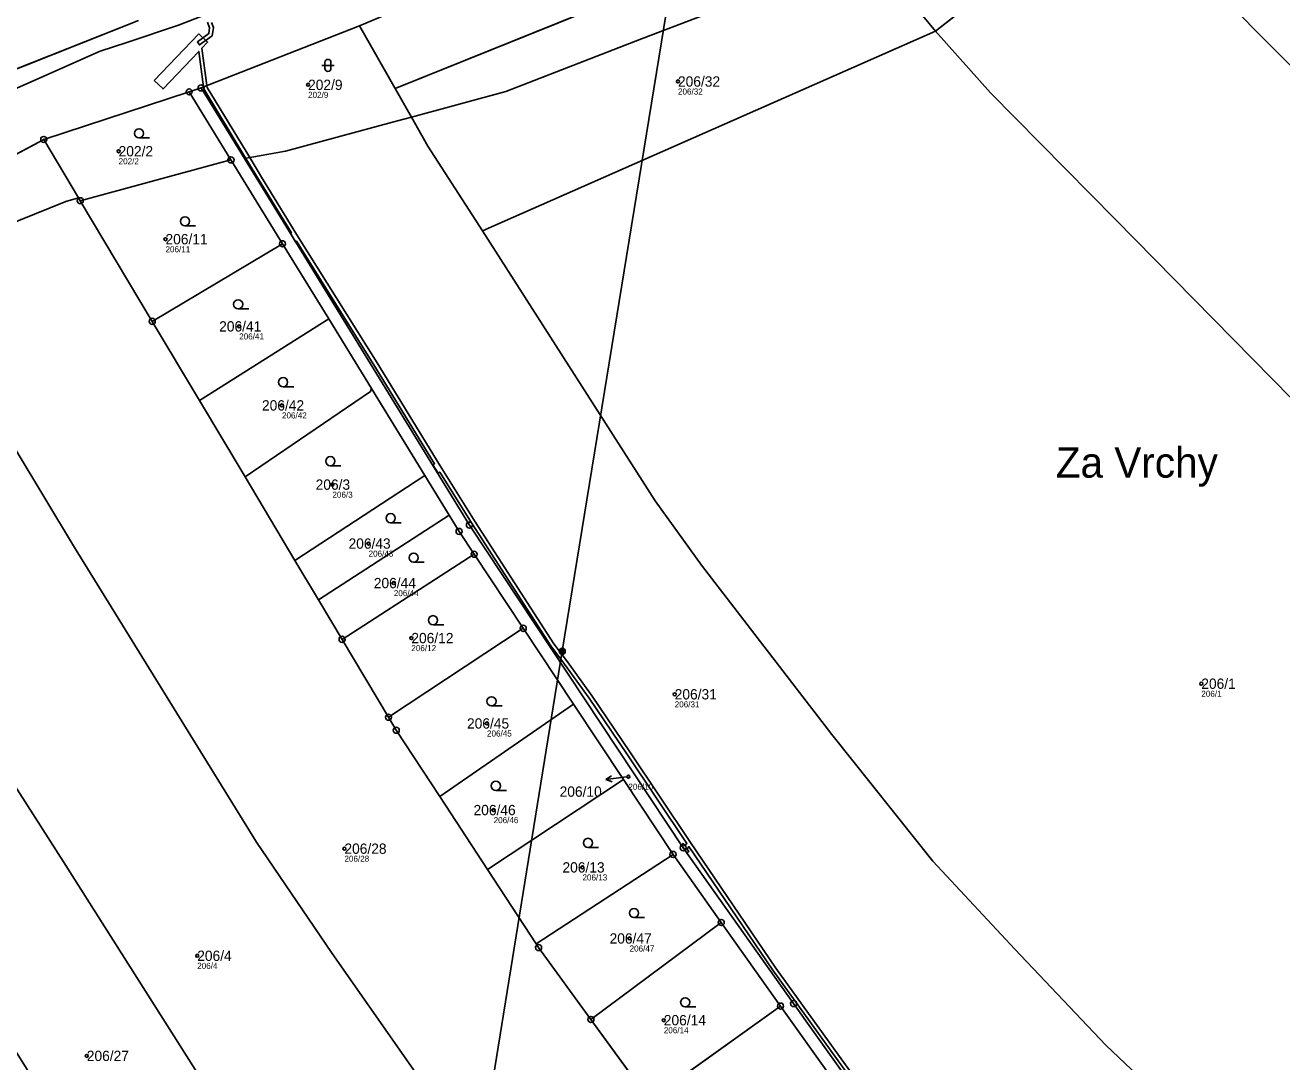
# Model space of a CAD drawing. Extents: x -734504 to -730695, y -1027923 to -1024502.
# Drawn here: x -732210.1 to -732002.6, y -1027681.8 to -1027510.7 of the extents above; entities that cross this region are included whole.
import ezdxf

# ---------------------------------------------------------------- set-up
doc = ezdxf.new("R2010")
doc.units = 0
for name, color, linetype in [('Definiční body', 7, 'Continuous'), ('Hranice parcel', 7, 'Continuous'), ('Parcelní čísla', 7, 'Continuous'), ('Polygon ku', 7, 'Continuous'), ('Polygon parcely', 7, 'Continuous'), ('Pop  PČ popisy', 7, 'Continuous'), ('Poz předměty', 7, 'Continuous'), ('Věcná břemena k části', 7, 'Continuous'), ('Značky bodu BP', 7, 'Continuous'), ('Značky kultur', 7, 'Continuous')]:
    doc.layers.add(name, color=color, linetype=linetype)

msp = doc.modelspace()

# ---------------------------------------------------------------- linework, layer by layer
at = {"layer": 'Definiční body'}
for centre in [(-732163.36, -1027520.58), (-732102.29, -1027520.03), (-732194.64, -1027531.54), (-732186.9, -1027546.06), (-732174.73, -1027560.45), (-732167.67, -1027573.49), (-732159.34, -1027586.57), (-732153.37, -1027596.3), (-732149.2, -1027602.82), (-732146.31, -1027611.9), (-732015.89, -1027619.43), (-732102.83, -1027621.18), (-732133.82, -1027625.99), (-732110.48, -1027634.78), (-732132.73, -1027640.29), (-732157.36, -1027646.66), (-732118.06, -1027649.75), (-732110.28, -1027661.48), (-732181.66, -1027664.34), (-732104.63, -1027674.97), (-732199.89, -1027680.86)]:
    msp.add_circle(centre, 0.25, dxfattribs=at)
at = {"layer": 'Hranice parcel'}
for p, q in [((-732059.77, -1027511.74), (-732029.4, -1027487.81)), ((-732148.96, -1027521.21), (-732076.16, -1027491.82)), ((-732059.77, -1027511.74), (-732072.57, -1027496.18)), ((-732191.38, -1027509.97), (-732223.47, -1027522.69)), ((-732181.03, -1027521.1), (-732154.85, -1027510.86)), ((-732148.96, -1027521.21), (-732154.85, -1027510.86)), ((-732059.77, -1027511.74), (-732134.58, -1027544.7)), ((-732182.99, -1027521.74), (-732207, -1027529.6)), ((-732181.03, -1027521.1), (-732182.99, -1027521.74)), ((-732176.09, -1027532.97), (-732182.99, -1027521.74)), ((-732173.87, -1027532.76), (-732181.03, -1027521.1)), ((-732146.3, -1027525.92), (-732148.96, -1027521.21)), ((-732233.48, -1027543.75), (-732207, -1027529.6)), ((-732207, -1027529.6), (-732201.26, -1027539.23)), ((-732201.26, -1027539.23), (-732200.97, -1027539.71)), ((-732200.97, -1027539.71), (-732189.08, -1027559.62)), ((-732189.08, -1027559.62), (-732167.58, -1027546.82)), ((-732167.58, -1027546.82), (-732159.96, -1027559.23)), ((-732189.08, -1027559.62), (-732181.28, -1027572.68)), ((-732181.28, -1027572.68), (-732159.96, -1027559.23)), ((-732159.96, -1027559.23), (-732152.9, -1027570.73)), ((-732144.1, -1027585.06), (-732152.9, -1027570.73)), ((-732181.28, -1027572.68), (-732173.75, -1027585.31)), ((-732173.75, -1027585.31), (-732165.53, -1027599.07)), ((-732165.53, -1027599.07), (-732144.1, -1027585.06)), ((-732144.1, -1027585.06), (-732140.09, -1027591.59)), ((-732161.64, -1027605.59), (-732140.09, -1027591.59)), ((-732135.94, -1027598.06), (-732157.75, -1027612.11)), ((-732135.94, -1027598.06), (-732127.83, -1027610.29)), ((-732165.53, -1027599.07), (-732161.64, -1027605.59)), ((-732161.64, -1027605.59), (-732157.75, -1027612.11)), ((-732150.08, -1027624.97), (-732127.83, -1027610.29)), ((-732127.83, -1027610.29), (-732119.52, -1027622.83)), ((-732157.75, -1027612.11), (-732150.08, -1027624.97)), ((-732141.62, -1027638.07), (-732119.52, -1027622.83)), ((-732119.52, -1027622.83), (-732111.29, -1027635.25)), ((-732111.29, -1027635.25), (-732133.74, -1027650.1)), ((-732111.29, -1027635.25), (-732103.11, -1027647.6)), ((-732141.62, -1027638.07), (-732133.74, -1027650.1)), ((-732125.69, -1027662.38), (-732103.11, -1027647.6)), ((-732103.11, -1027647.6), (-732095.14, -1027658.85)), ((-732133.74, -1027650.1), (-732125.69, -1027662.38)), ((-732095.14, -1027658.85), (-732116.66, -1027674.85)), ((-732095.14, -1027658.85), (-732085.36, -1027672.64)), ((-732106.99, -1027688.13), (-732085.36, -1027672.64)), ((-732085.36, -1027672.64), (-732076.45, -1027685.13)), ((-732116.66, -1027674.85), (-732106.99, -1027688.13))]:
    msp.add_line(p, q, dxfattribs=at)
for points in [[(-732007.12, -1027433.26), (-732023.82, -1027445.6), (-732031.94, -1027450.41), (-732043.04, -1027455.48), (-732068.51, -1027465.7), (-732085.63, -1027471.78), (-732118.36, -1027486.45), (-732157.36, -1027500.05), (-732184.75, -1027510.73), (-732193.29, -1027513.57), (-732197.69, -1027515.04), (-732222.26, -1027525.94), (-732237.18, -1027532.89), (-732260.48, -1027542.45), (-732279.89, -1027552.41), (-732294.67, -1027562.5)], [(-732154.85, -1027510.86), (-732136.03, -1027502.89), (-732098.3, -1027494.77), (-732083.13, -1027483.52)], [(-731859.14, -1027651.52), (-731883.16, -1027631.87), (-731917.96, -1027599.29), (-731950.17, -1027568.94), (-731977.29, -1027541.45), (-732012.45, -1027506.02), (-732029.4, -1027487.81)], [(-732146.3, -1027525.92), (-732130.69, -1027521.7), (-732108.3, -1027512.98), (-732086.49, -1027504.62), (-732072.57, -1027496.18)], [(-731877.4, -1027680.06), (-731902.48, -1027660.35), (-731937.27, -1027631.88), (-731961.9, -1027608.85), (-731986.26, -1027587.07), (-731997.76, -1027575.65), (-732030.06, -1027542.8), (-732050.67, -1027521.91), (-732059.77, -1027511.74)], [(-732173.87, -1027532.76), (-732167.09, -1027531.54), (-732149.42, -1027526.76), (-732147.57, -1027526.26), (-732146.3, -1027525.92)], [(-732134.58, -1027544.7), (-732143.61, -1027530.68), (-732146.3, -1027525.92)], [(-732200.97, -1027539.71), (-732178.17, -1027533.53), (-732176.09, -1027532.97)], [(-732176.09, -1027532.97), (-732175.98, -1027533.14), (-732167.58, -1027546.82)], [(-732041.27, -1027725.02), (-732065.86, -1027696.54), (-732083.2, -1027672.23), (-732101.44, -1027646.5), (-732136.73, -1027593.25), (-732173.87, -1027532.76)], [(-732228.56, -1027551.79), (-732221.23, -1027547.07), (-732203.36, -1027539.83), (-732201.26, -1027539.23)], [(-732134.58, -1027544.7), (-732106.08, -1027589.26), (-732098.4, -1027599.88), (-732076.9, -1027627.81), (-732060.22, -1027648.7), (-732046.69, -1027663.23), (-732031.64, -1027679.09), (-732019.02, -1027691.08), (-732012.67, -1027695.59)], [(-732071.28, -1027772.99), (-732120.43, -1027719.4), (-732139.34, -1027692.57), (-732159.49, -1027663.78), (-732171.87, -1027645.58), (-732202.11, -1027596.66), (-732221.09, -1027565.19), (-732228.56, -1027551.79)], [(-732251.88, -1027569.09), (-732238.86, -1027591.46), (-732224.53, -1027616.37), (-732203.76, -1027648.81), (-732180.55, -1027685.37), (-732159.11, -1027716.73), (-732142.97, -1027738.56), (-732126.86, -1027759.09), (-732114.52, -1027772.99), (-732087.77, -1027796.61)], [(-732152.9, -1027570.73), (-732153.05, -1027571.22), (-732173.75, -1027585.31)], [(-732140.09, -1027591.59), (-732138.43, -1027594.3), (-732135.94, -1027598.06)], [(-732150.08, -1027624.97), (-732148.8, -1027627.11), (-732141.62, -1027638.07)], [(-732125.69, -1027662.38), (-732125.3, -1027662.98), (-732116.66, -1027674.85)]]:
    msp.add_lwpolyline(points, dxfattribs=at)
at = {"layer": 'Polygon ku'}
msp.add_lwpolyline([(-732191.38, -1027509.97), (-732223.47, -1027522.69), (-732261.25, -1027537.34), (-732295.8, -1027553.5), (-732309.39, -1027564.14), (-732319.75, -1027572.25), (-732348.42, -1027594.71), (-732355.98, -1027600.87), (-732366.24, -1027609.23), (-732374.75, -1027616.59), (-732385.7, -1027625.84), (-732384.56, -1027627.47), (-732382.02, -1027631.09), (-732378.03, -1027636.76), (-732377.05, -1027637.77), (-732376.6, -1027638.8), (-732342.52, -1027691.16), (-732314.57, -1027733.67), (-732259.86, -1027814.55)], dxfattribs=at)
at = {"layer": 'Polygon parcely'}
for points in [[(-731876.38, -1027583.2), (-731940.49, -1027518.38), (-731992.95, -1027466.17), (-732029.4, -1027487.81), (-732012.45, -1027506.02), (-731977.29, -1027541.45), (-731950.17, -1027568.94), (-731917.96, -1027599.29), (-731883.16, -1027631.87), (-731859.14, -1027651.52), (-731852.83, -1027640.63), (-731844.77, -1027630.45), (-731838.8, -1027620.86)], [(-732029.4, -1027487.81), (-732044.64, -1027471.24), (-732051.02, -1027478.69), (-732053.96, -1027481.14), (-732053.24, -1027482.54), (-732057.91, -1027484.43), (-732070.52, -1027494.94), (-732072.57, -1027496.18), (-732059.77, -1027511.74)], [(-732148.96, -1027521.21), (-732076.16, -1027491.82), (-732083.13, -1027483.52), (-732098.3, -1027494.77), (-732136.03, -1027502.89), (-732154.85, -1027510.86)], [(-731977.29, -1027541.45), (-732012.45, -1027506.02), (-732029.4, -1027487.81), (-732059.77, -1027511.74), (-732050.67, -1027521.91), (-732030.06, -1027542.8), (-731997.76, -1027575.65), (-731986.26, -1027587.07), (-731961.9, -1027608.85), (-731937.27, -1027631.88), (-731902.48, -1027660.35), (-731877.4, -1027680.06), (-731874.54, -1027675.53), (-731866.37, -1027663.08), (-731861.45, -1027655.5), (-731859.14, -1027651.52), (-731883.16, -1027631.87), (-731917.96, -1027599.29), (-731950.17, -1027568.94)], [(-732108.3, -1027512.98), (-732086.49, -1027504.62), (-732072.57, -1027496.18), (-732076.16, -1027491.82), (-732148.96, -1027521.21), (-732146.3, -1027525.92), (-732130.69, -1027521.7)], [(-732059.77, -1027511.74), (-732072.57, -1027496.18), (-732086.49, -1027504.62), (-732108.3, -1027512.98), (-732130.69, -1027521.7), (-732146.3, -1027525.92), (-732143.61, -1027530.68), (-732134.58, -1027544.7)], [(-732149.42, -1027526.76), (-732147.57, -1027526.26), (-732146.3, -1027525.92), (-732148.96, -1027521.21), (-732154.85, -1027510.86), (-732181.03, -1027521.1), (-732173.87, -1027532.76), (-732167.09, -1027531.54)], [(-732207, -1027529.6), (-732201.26, -1027539.23), (-732200.97, -1027539.71), (-732178.17, -1027533.53), (-732176.09, -1027532.97), (-732182.99, -1027521.74)], [(-732201.26, -1027539.23), (-732207, -1027529.6), (-732233.48, -1027543.75), (-732228.56, -1027551.79), (-732221.23, -1027547.07), (-732203.36, -1027539.83)], [(-732189.08, -1027559.62), (-732167.58, -1027546.82), (-732175.98, -1027533.14), (-732176.09, -1027532.97), (-732178.17, -1027533.53), (-732200.97, -1027539.71)], [(-732181.28, -1027572.68), (-732159.96, -1027559.23), (-732167.58, -1027546.82), (-732189.08, -1027559.62)], [(-732238.86, -1027591.46), (-732224.53, -1027616.37), (-732203.76, -1027648.81), (-732180.55, -1027685.37), (-732159.11, -1027716.73), (-732142.97, -1027738.56), (-732126.86, -1027759.09), (-732114.52, -1027772.99), (-732087.77, -1027796.61), (-732073.05, -1027775.82), (-732071.28, -1027772.99), (-732120.43, -1027719.4), (-732139.34, -1027692.57), (-732159.49, -1027663.78), (-732171.87, -1027645.58), (-732202.11, -1027596.66), (-732221.09, -1027565.19), (-732228.56, -1027551.79), (-732236.28, -1027556.74), (-732251.88, -1027569.09)], [(-732173.75, -1027585.31), (-732153.05, -1027571.22), (-732152.9, -1027570.73), (-732159.96, -1027559.23), (-732181.28, -1027572.68)], [(-732274.49, -1027584.25), (-732224.9, -1027658.83), (-732175.08, -1027738.73), (-732142.41, -1027781.48), (-732121.92, -1027802.79), (-732102, -1027821.35), (-732099.45, -1027816.44), (-732091.08, -1027801.29), (-732087.77, -1027796.61), (-732114.52, -1027772.99), (-732126.86, -1027759.09), (-732142.97, -1027738.56), (-732159.11, -1027716.73), (-732180.55, -1027685.37), (-732203.76, -1027648.81), (-732224.53, -1027616.37), (-732238.86, -1027591.46), (-732251.88, -1027569.09), (-732255.31, -1027571.8)], [(-732153.05, -1027571.22), (-732173.75, -1027585.31), (-732165.53, -1027599.07), (-732144.1, -1027585.06), (-732152.9, -1027570.73)], [(-732161.64, -1027605.59), (-732140.09, -1027591.59), (-732144.1, -1027585.06), (-732165.53, -1027599.07)], [(-732157.75, -1027612.11), (-732135.94, -1027598.06), (-732138.43, -1027594.3), (-732140.09, -1027591.59), (-732161.64, -1027605.59)], [(-732150.08, -1027624.97), (-732127.83, -1027610.29), (-732135.94, -1027598.06), (-732157.75, -1027612.11)], [(-732148.8, -1027627.11), (-732141.62, -1027638.07), (-732119.52, -1027622.83), (-732127.83, -1027610.29), (-732150.08, -1027624.97)], [(-732133.74, -1027650.1), (-732111.29, -1027635.25), (-732119.52, -1027622.83), (-732141.62, -1027638.07)], [(-732103.11, -1027647.6), (-732111.29, -1027635.25), (-732133.74, -1027650.1), (-732125.69, -1027662.38)], [(-732125.3, -1027662.98), (-732116.66, -1027674.85), (-732095.14, -1027658.85), (-732103.11, -1027647.6), (-732125.69, -1027662.38)], [(-732106.99, -1027688.13), (-732085.36, -1027672.64), (-732095.14, -1027658.85), (-732116.66, -1027674.85)], [(-732098.26, -1027700.13), (-732076.45, -1027685.13), (-732085.36, -1027672.64), (-732106.99, -1027688.13)]]:
    msp.add_lwpolyline(points, close=True, dxfattribs=at)
for points in [[(-732184.75, -1027510.73), (-732193.29, -1027513.57), (-732197.69, -1027515.04), (-732222.26, -1027525.94), (-732237.18, -1027532.89), (-732260.48, -1027542.45), (-732279.89, -1027552.41), (-732294.67, -1027562.5), (-732291.46, -1027566.59), (-732289.22, -1027565.02), (-732262.56, -1027552.64), (-732233.48, -1027543.75), (-732207, -1027529.6), (-732182.99, -1027521.74), (-732181.03, -1027521.1), (-732154.85, -1027510.86), (-732136.03, -1027502.89)], [(-732191.38, -1027509.97), (-732223.47, -1027522.69), (-732238.54, -1027529.15), (-732262.69, -1027538.48), (-732281.69, -1027548.17), (-732297.23, -1027558.92), (-732317.52, -1027574.52), (-732332.23, -1027585.15), (-732355.98, -1027600.87), (-732366.24, -1027609.23), (-732374.75, -1027616.59), (-732385.7, -1027625.84), (-732384.56, -1027627.47), (-732357.86, -1027608.36), (-732329.8, -1027588.43), (-732314.88, -1027577.92), (-732294.67, -1027562.5), (-732279.89, -1027552.41), (-732260.48, -1027542.45), (-732237.18, -1027532.89), (-732222.26, -1027525.94), (-732197.69, -1027515.04), (-732193.29, -1027513.57), (-732184.75, -1027510.73)], [(-731997.76, -1027575.65), (-732030.06, -1027542.8), (-732050.67, -1027521.91), (-732059.77, -1027511.74), (-732134.58, -1027544.7), (-732106.08, -1027589.26), (-732098.4, -1027599.88), (-732076.9, -1027627.81), (-732060.22, -1027648.7), (-732046.69, -1027663.23), (-732031.64, -1027679.09), (-732019.02, -1027691.08), (-732012.67, -1027695.59), (-732009.01, -1027693.52), (-732004.54, -1027694.86), (-731998.06, -1027696.5)], [(-732065.86, -1027696.54), (-732083.2, -1027672.23), (-732101.44, -1027646.5), (-732136.73, -1027593.25), (-732173.87, -1027532.76), (-732181.03, -1027521.1), (-732182.99, -1027521.74), (-732176.09, -1027532.97), (-732175.98, -1027533.14), (-732167.58, -1027546.82), (-732159.96, -1027559.23), (-732152.9, -1027570.73), (-732144.1, -1027585.06), (-732140.09, -1027591.59), (-732138.43, -1027594.3), (-732135.94, -1027598.06), (-732127.83, -1027610.29), (-732119.52, -1027622.83), (-732111.29, -1027635.25), (-732103.11, -1027647.6), (-732095.14, -1027658.85), (-732085.36, -1027672.64), (-732076.45, -1027685.13)], [(-732019.02, -1027691.08), (-732031.64, -1027679.09), (-732046.69, -1027663.23), (-732060.22, -1027648.7), (-732076.9, -1027627.81), (-732098.4, -1027599.88), (-732106.08, -1027589.26), (-732134.58, -1027544.7), (-732143.61, -1027530.68), (-732146.3, -1027525.92), (-732147.57, -1027526.26), (-732149.42, -1027526.76), (-732167.09, -1027531.54), (-732173.87, -1027532.76), (-732136.73, -1027593.25), (-732101.44, -1027646.5), (-732083.2, -1027672.23), (-732065.86, -1027696.54)], [(-732106.99, -1027688.13), (-732116.66, -1027674.85), (-732125.3, -1027662.98), (-732125.69, -1027662.38), (-732133.74, -1027650.1), (-732141.62, -1027638.07), (-732148.8, -1027627.11), (-732150.08, -1027624.97), (-732157.75, -1027612.11), (-732161.64, -1027605.59), (-732165.53, -1027599.07), (-732173.75, -1027585.31), (-732181.28, -1027572.68), (-732189.08, -1027559.62), (-732200.97, -1027539.71), (-732201.26, -1027539.23), (-732203.36, -1027539.83), (-732221.23, -1027547.07)], [(-732221.09, -1027565.19), (-732202.11, -1027596.66), (-732171.87, -1027645.58), (-732159.49, -1027663.78), (-732139.34, -1027692.57)]]:
    msp.add_lwpolyline(points, dxfattribs=at)
at = {"layer": 'Pop  PČ popisy'}
for p, q in [((-732114.22, -1027635.25), (-732113.29, -1027634.63)), ((-732111.24, -1027634.88), (-732114.22, -1027635.25)), ((-732114.22, -1027635.25), (-732113.16, -1027635.62)), ((-732110.48, -1027634.78), (-732111.24, -1027634.88))]:
    msp.add_line(p, q, dxfattribs=at)
at = {"layer": 'Poz předměty'}
for p, q in [((-732100.22, -1027483.97), (-732121.4, -1027614.07)), ((-732121.4, -1027614.07), (-732143.28, -1027749.5))]:
    msp.add_line(p, q, dxfattribs=at)
for radius in [0.5, 0.4, 0.3, 0.2, 0.1]:
    msp.add_circle((-732121.4, -1027614.07), radius, dxfattribs=at)
at = {"layer": 'Věcná břemena k části'}
for points in [[(-732179.94, -1027510.25), (-732179.62, -1027511.2), (-732179.73, -1027512.13), (-732181.64, -1027513.51), (-732181.3, -1027513.99), (-732179.17, -1027512.47), (-732179, -1027511.14), (-732179.3, -1027510.29)], [(-732073.92, -1027683.33), (-732086.15, -1027666.4), (-732100.23, -1027645.62), (-732110.24, -1027630.65), (-732116.45, -1027621.48), (-732120.53, -1027615.84), (-732122.78, -1027612.85), (-732135.79, -1027592.71), (-732141.54, -1027583.49), (-732151.98, -1027566.47), (-732165.19, -1027545.35), (-732171.05, -1027535.84), (-732173, -1027532.6), (-732180.01, -1027521.02), (-732180.05, -1027520.72), (-732180.62, -1027520.94), (-732180.58, -1027521.23), (-732173.64, -1027532.72), (-732171.56, -1027536.15), (-732166.1, -1027545.02), (-732166.25, -1027545.12), (-732165.41, -1027546.49), (-732165.25, -1027546.39), (-732152.49, -1027566.78), (-732142.47, -1027583.13), (-732142.74, -1027583.29), (-732141.86, -1027584.66), (-732141.62, -1027584.49), (-732136.29, -1027593.03), (-732123.27, -1027613.2), (-732121.01, -1027616.19), (-732116.94, -1027621.83), (-732110.73, -1027630.98), (-732100.84, -1027645.78), (-732101.14, -1027646.21), (-732101.41, -1027645.82), (-732101.7, -1027646), (-732100.83, -1027647.35), (-732100.52, -1027647.14), (-732100.78, -1027646.75), (-732100.48, -1027646.31), (-732086.64, -1027666.74), (-732074.41, -1027683.68)]]:
    msp.add_lwpolyline(points, dxfattribs=at)
msp.add_lwpolyline([(-732188.75, -1027519.87), (-732187.3, -1027521.25), (-732181.42, -1027515.08), (-732180.62, -1027520.94), (-732180.05, -1027520.72), (-732180.89, -1027514.52), (-732179.96, -1027513.55), (-732181.41, -1027512.17)], close=True, dxfattribs=at)
at = {"layer": 'Značky bodu BP'}
for centre, radius in [((-732182.99, -1027521.74), 0.5), ((-732182.99, -1027521.74), 0.0303), ((-732181.03, -1027521.1), 0.5), ((-732181.03, -1027521.1), 0.0303), ((-732207, -1027529.6), 0.5), ((-732207, -1027529.6), 0.0303), ((-732176.09, -1027532.97), 0.5), ((-732176.09, -1027532.97), 0.0303), ((-732200.97, -1027539.71), 0.5), ((-732200.97, -1027539.71), 0.0303), ((-732167.58, -1027546.82), 0.5), ((-732167.58, -1027546.82), 0.0303), ((-732189.08, -1027559.62), 0.5), ((-732189.08, -1027559.62), 0.0303), ((-732138.43, -1027594.3), 0.5), ((-732138.43, -1027594.3), 0.0303), ((-732136.73, -1027593.25), 0.5), ((-732136.73, -1027593.25), 0.0303), ((-732135.94, -1027598.06), 0.5), ((-732135.94, -1027598.06), 0.0303), ((-732127.83, -1027610.29), 0.5), ((-732127.83, -1027610.29), 0.0303), ((-732157.75, -1027612.11), 0.5), ((-732157.75, -1027612.11), 0.0303), ((-732150.08, -1027624.97), 0.5), ((-732150.08, -1027624.97), 0.0303), ((-732148.8, -1027627.11), 0.5), ((-732148.8, -1027627.11), 0.0303), ((-732101.44, -1027646.5), 0.5), ((-732103.11, -1027647.6), 0.5), ((-732103.11, -1027647.6), 0.0303), ((-732101.44, -1027646.5), 0.0303), ((-732095.14, -1027658.85), 0.5), ((-732095.14, -1027658.85), 0.0303), ((-732125.3, -1027662.98), 0.5), ((-732125.3, -1027662.98), 0.0303), ((-732085.36, -1027672.64), 0.5), ((-732085.36, -1027672.64), 0.0303), ((-732083.2, -1027672.23), 0.5), ((-732083.2, -1027672.23), 0.0303), ((-732116.66, -1027674.85), 0.5), ((-732116.66, -1027674.85), 0.0303)]:
    msp.add_circle(centre, radius, dxfattribs=at)
at = {"layer": 'Značky kultur'}
for p, q in [((-732161.08, -1027517.38), (-732159.08, -1027517.38)), ((-732160.58, -1027516.88), (-732160.58, -1027517.88)), ((-732159.58, -1027517.88), (-732159.58, -1027516.88)), ((-732191.28, -1027529.34), (-732189.53, -1027529.34)), ((-732183.68, -1027543.86), (-732181.93, -1027543.86)), ((-732174.9, -1027557.56), (-732173.15, -1027557.56)), ((-732167.48, -1027570.41), (-732165.73, -1027570.41)), ((-732159.69, -1027583.45), (-732157.94, -1027583.45)), ((-732149.74, -1027592.86), (-732147.99, -1027592.86)), ((-732145.94, -1027599.38), (-732144.19, -1027599.38)), ((-732142.72, -1027609.7), (-732140.97, -1027609.7)), ((-732133.08, -1027623.09), (-732131.33, -1027623.09)), ((-732132.36, -1027637.04), (-732130.61, -1027637.04)), ((-732117.15, -1027646.45), (-732115.4, -1027646.45)), ((-732109.55, -1027658.04), (-732107.8, -1027658.04)), ((-732101.1, -1027672.77), (-732099.35, -1027672.77))]:
    msp.add_line(p, q, dxfattribs=at)
for centre in [(-732191.28, -1027528.59), (-732183.68, -1027543.11), (-732174.9, -1027556.81), (-732167.48, -1027569.66), (-732159.69, -1027582.7), (-732149.74, -1027592.11), (-732145.94, -1027598.63), (-732142.72, -1027608.95), (-732133.08, -1027622.34), (-732132.36, -1027636.29), (-732117.15, -1027645.7), (-732109.55, -1027657.29), (-732101.1, -1027672.02)]:
    msp.add_circle(centre, 0.75, dxfattribs=at)
for centre, start, end in [((-732160.08, -1027516.88), 0, 180), ((-732160.08, -1027517.88), 180, 359.9879)]:
    msp.add_arc(centre, 0.5, start, end, dxfattribs=at)

# ---------------------------------------------------------------- texts
at = {"layer": 'Definiční body'}
for s, p in [('202/9', (-732163.36, -1027522.74)), ('206/32', (-732102.29, -1027522.19)), ('202/2', (-732194.64, -1027533.7)), ('206/11', (-732186.9, -1027548.22)), ('206/41', (-732174.73, -1027562.61)), ('206/42', (-732167.67, -1027575.65)), ('206/3', (-732159.34, -1027588.73)), ('206/43', (-732153.37, -1027598.46)), ('206/44', (-732149.2, -1027604.98)), ('206/12', (-732146.31, -1027614.06)), ('206/1', (-732015.89, -1027621.59)), ('206/31', (-732102.83, -1027623.34)), ('206/45', (-732133.82, -1027628.15)), ('206/10', (-732110.48, -1027636.94)), ('206/46', (-732132.73, -1027642.45)), ('206/28', (-732157.36, -1027648.82)), ('206/13', (-732118.06, -1027651.91)), ('206/47', (-732110.28, -1027663.64)), ('206/4', (-732181.66, -1027666.5)), ('206/14', (-732104.63, -1027677.13))]:
    msp.add_text(s, height=1, dxfattribs=at).set_placement(p)
at = {"layer": 'Parcelní čísla'}
for s, p in [('202/9', (-732163.36, -1027521.43)), ('206/32', (-732102.29, -1027520.88)), ('202/2', (-732194.64, -1027532.39)), ('206/11', (-732186.9, -1027546.91)), ('206/41', (-732178.04, -1027561.3)), ('206/42', (-732170.97, -1027574.34)), ('206/3', (-732162.11, -1027587.42)), ('206/43', (-732156.68, -1027597.15)), ('206/44', (-732152.51, -1027603.67)), ('206/12', (-732146.31, -1027612.75)), ('206/1', (-732015.89, -1027620.28)), ('206/31', (-732102.83, -1027622.03)), ('206/45', (-732137.12, -1027626.84)), ('206/10', (-732121.83, -1027638.09)), ('206/46', (-732136.04, -1027641.14)), ('206/28', (-732157.36, -1027647.51)), ('206/13', (-732121.36, -1027650.6)), ('206/47', (-732113.58, -1027662.33)), ('206/4', (-732181.66, -1027665.19)), ('206/14', (-732104.63, -1027675.82)), ('206/27', (-732199.89, -1027681.71))]:
    msp.add_text(s, height=1.7, dxfattribs=at).set_placement(p)
at = {"layer": 'Pop  PČ popisy'}
msp.add_text('Za Vrchy', height=5, dxfattribs=at).set_placement((-732039.91, -1027585.42))

doc.saveas('drawing.dxf')
